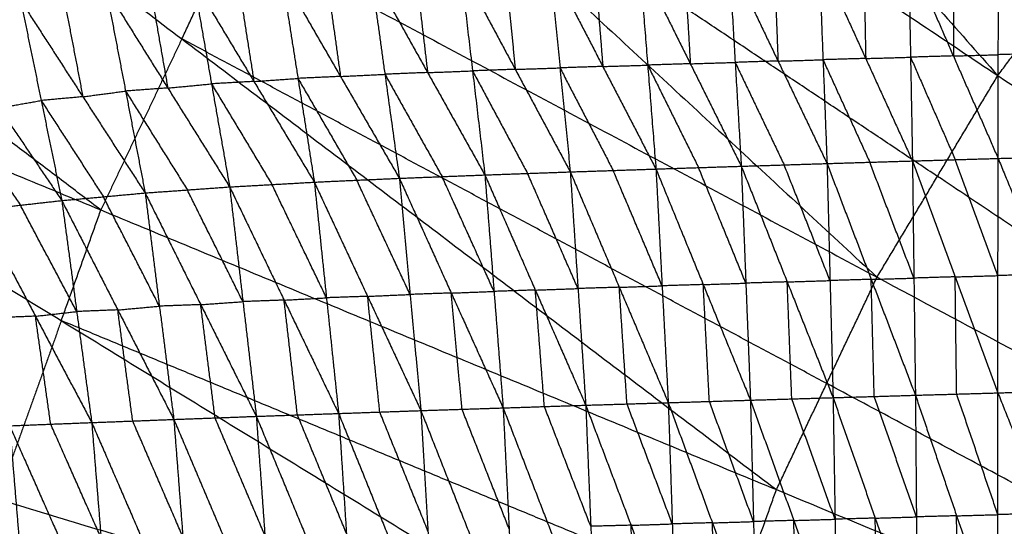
# Model space of a CAD drawing. Header units: millimetres. Extents: x -106 to 110, y -96 to 120.
# Tile 310 of 656: x -31.22 to -20.27, y 21.75 to 27.39. Entities that reach past the tile are written whole.
import ezdxf

# ---------------------------------------------------------------- set-up
doc = ezdxf.new("R2010")
doc.units = ezdxf.units.MM
doc.header["$MEASUREMENT"] = 0
doc.layers.add('Default', color=7, linetype='Continuous', true_color=0x000000)

msp = doc.modelspace()

# ---------------------------------------------------------------- linework, layer by layer
at = {"layer": 'Default'}
for points in [[(-31.359, 39.184, 3.809), (-25.851, 32.974, 3.779), (-20.344, 26.764, 3.749)], [(-33.868, 35.801, 3.809), (-27.778, 30.161, 3.779), (-21.688, 24.52, 3.749)], [(-33.868, 35.801, 3.809), (-27.106, 31.283, 3.779), (-20.344, 26.764, 3.749)], [(-36.034, 32.188, 3.809), (-29.42, 27.172, 3.779), (-22.807, 22.156, 3.749)], [(-36.034, 32.188, 3.809), (-28.861, 28.354, 3.779), (-21.688, 24.52, 3.749)], [(-30.321, 25.268, 3.779), (-33.627, 27.776, 3.794), (-36.934, 30.284, 3.809)], [(-21.016, 25.642, 3.749), (-24.397, 27.901, 3.764), (-27.778, 30.161, 3.779)], [(-20.344, 26.764, 3.749), (-19.564, 27.815, 3.749), (-18.785, 28.865, 3.749)], [(-37.835, 28.381, 3.809), (-30.761, 24.037, 3.779), (-23.688, 19.693, 3.749)], [(-37.835, 28.381, 3.809), (-30.321, 25.268, 3.779), (-22.807, 22.156, 3.749)], [(-29.42, 27.172, 3.779), (-29.141, 27.763, 3.779), (-28.861, 28.354, 3.779)], [(-20.341, 25.842, -1.893), (-20.339, 26.996, -0.935), (-20.337, 28.151, 0.023)], [(-20.337, 28.151, 0.023), (-19.809, 27.011, -0.935), (-19.281, 25.872, -1.894)], [(-23.833, 28.05, 0.03), (-23.799, 27.473, -0.451), (-23.765, 26.895, -0.932)], [(-23.334, 28.065, 0.029), (-23.266, 26.91, -0.933), (-23.198, 25.755, -1.895)], [(-23.334, 28.065, 0.029), (-22.789, 26.925, -0.933), (-22.244, 25.785, -1.894)], [(-22.834, 28.08, 0.028), (-22.812, 27.502, -0.452), (-22.789, 26.925, -0.933)], [(-22.334, 28.094, 0.027), (-22.289, 26.94, -0.934), (-22.244, 25.785, -1.894)], [(-22.334, 28.094, 0.027), (-21.814, 26.954, -0.933), (-21.294, 25.814, -1.893)], [(-21.835, 28.108, 0.026), (-21.825, 27.531, -0.454), (-21.814, 26.954, -0.933)], [(-21.337, 28.123, 0.025), (-21.315, 26.968, -0.934), (-21.294, 25.814, -1.893)], [(-21.337, 28.123, 0.025), (-20.839, 26.982, -0.934), (-20.341, 25.842, -1.893)], [(-20.837, 28.137, 0.024), (-20.838, 27.559, -0.455), (-20.839, 26.982, -0.934)], [(-27.323, 27.936, 0.039), (-27.162, 26.778, -0.918), (-27.001, 25.621, -1.874)], [(-27.323, 27.936, 0.039), (-26.687, 26.797, -0.923), (-26.05, 25.658, -1.885)], [(-26.823, 27.954, 0.037), (-26.755, 27.376, -0.443), (-26.687, 26.797, -0.923)], [(-26.324, 27.973, 0.036), (-26.187, 26.816, -0.925), (-26.05, 25.658, -1.885)], [(-26.324, 27.973, 0.036), (-25.712, 26.833, -0.928), (-25.1, 25.692, -1.891)], [(-25.826, 27.989, 0.035), (-25.769, 27.411, -0.446), (-25.712, 26.833, -0.928)], [(-25.329, 28.005, 0.034), (-25.214, 26.849, -0.929), (-25.1, 25.692, -1.891)], [(-25.329, 28.005, 0.034), (-24.738, 26.865, -0.93), (-24.147, 25.724, -1.894)], [(-24.83, 28.02, 0.032), (-24.784, 27.442, -0.449), (-24.738, 26.865, -0.93)], [(-24.331, 28.036, 0.031), (-24.239, 26.88, -0.932), (-24.147, 25.724, -1.894)], [(-24.331, 28.036, 0.031), (-23.765, 26.895, -0.932), (-23.198, 25.755, -1.895)], [(-29.292, 27.819, 0.044), (-29.091, 26.672, -0.895), (-28.889, 25.525, -1.834)], [(-29.292, 27.819, 0.044), (-28.619, 26.698, -0.907), (-27.947, 25.578, -1.858)], [(-28.801, 27.853, 0.043), (-28.71, 27.276, -0.432), (-28.619, 26.698, -0.907)], [(-28.311, 27.887, 0.042), (-28.129, 26.732, -0.908), (-27.947, 25.578, -1.858)], [(-28.311, 27.887, 0.042), (-27.656, 26.754, -0.916), (-27.001, 25.621, -1.874)], [(-27.817, 27.911, 0.04), (-27.737, 27.333, -0.438), (-27.656, 26.754, -0.916)], [(-30.264, 27.725, 0.047), (-30.046, 26.591, -0.877), (-29.829, 25.458, -1.802)], [(-30.264, 27.725, 0.047), (-29.577, 26.625, -0.893), (-28.889, 25.525, -1.834)], [(-29.778, 27.772, 0.046), (-29.677, 27.198, -0.424), (-29.577, 26.625, -0.893)], [(-31.214, 27.599, 0.05), (-30.985, 26.486, -0.854), (-30.756, 25.373, -1.759)], [(-31.214, 27.599, 0.05), (-30.522, 26.528, -0.876), (-29.829, 25.458, -1.802)], [(-30.739, 27.662, 0.049), (-30.63, 27.095, -0.413), (-30.522, 26.528, -0.876)], [(-32.146, 27.435, 0.053), (-31.451, 26.404, -0.853), (-30.756, 25.373, -1.759)], [(-29.42, 27.172, 3.779), (-29.87, 26.22, 3.779), (-30.321, 25.268, 3.779)], [(-22.248, 23.338, 3.749), (-25.834, 25.255, 3.764), (-29.42, 27.172, 3.779)], [(-21.814, 26.954, -0.933), (-22.051, 26.947, -0.933), (-22.289, 26.94, -0.934)], [(-21.814, 26.954, -0.933), (-21.565, 26.961, -0.934), (-21.315, 26.968, -0.934)], [(-20.839, 26.982, -0.934), (-21.077, 26.975, -0.934), (-21.315, 26.968, -0.934)], [(-21.315, 26.968, -0.934), (-21.067, 26.398, -1.414), (-20.818, 25.828, -1.893)], [(-20.839, 26.982, -0.934), (-20.589, 26.989, -0.934), (-20.339, 26.996, -0.935)], [(-19.809, 27.011, -0.935), (-20.074, 27.004, -0.935), (-20.339, 26.996, -0.935)], [(-25.712, 26.833, -0.928), (-25.949, 26.824, -0.926), (-26.187, 26.816, -0.925)], [(-25.712, 26.833, -0.928), (-25.463, 26.841, -0.928), (-25.214, 26.849, -0.929)], [(-24.738, 26.865, -0.93), (-24.976, 26.857, -0.93), (-25.214, 26.849, -0.929)], [(-25.214, 26.849, -0.929), (-24.919, 26.278, -1.411), (-24.623, 25.708, -1.893)], [(-24.738, 26.865, -0.93), (-24.489, 26.872, -0.931), (-24.239, 26.88, -0.932)], [(-23.765, 26.895, -0.932), (-24.002, 26.888, -0.932), (-24.239, 26.88, -0.932)], [(-24.239, 26.88, -0.932), (-23.956, 26.31, -1.413), (-23.673, 25.74, -1.895)], [(-23.765, 26.895, -0.932), (-23.515, 26.903, -0.932), (-23.266, 26.91, -0.933)], [(-22.789, 26.925, -0.933), (-23.028, 26.918, -0.933), (-23.266, 26.91, -0.933)], [(-23.266, 26.91, -0.933), (-22.994, 26.34, -1.414), (-22.721, 25.77, -1.895)], [(-22.789, 26.925, -0.933), (-22.539, 26.932, -0.933), (-22.289, 26.94, -0.934)], [(-22.289, 26.94, -0.934), (-22.029, 26.37, -1.414), (-21.769, 25.8, -1.894)], [(-28.619, 26.698, -0.907), (-28.374, 26.715, -0.907), (-28.129, 26.732, -0.908)], [(-27.656, 26.754, -0.916), (-27.892, 26.743, -0.912), (-28.129, 26.732, -0.908)], [(-28.129, 26.732, -0.908), (-27.801, 26.166, -1.387), (-27.474, 25.6, -1.866)], [(-27.656, 26.754, -0.916), (-27.409, 26.766, -0.917), (-27.162, 26.778, -0.918)], [(-26.687, 26.797, -0.923), (-26.924, 26.788, -0.92), (-27.162, 26.778, -0.918)], [(-27.162, 26.778, -0.918), (-26.844, 26.209, -1.399), (-26.526, 25.64, -1.88)], [(-26.687, 26.797, -0.923), (-26.437, 26.806, -0.924), (-26.187, 26.816, -0.925)], [(-26.187, 26.816, -0.925), (-25.881, 26.245, -1.406), (-25.575, 25.675, -1.888)], [(-21.688, 24.52, 3.749), (-21.016, 25.642, 3.749), (-20.344, 26.764, 3.749)], [(-20.344, 26.764, 3.749), (-9.262, 19.36, 3.735), (1.819, 11.955, 3.722)], [(-29.577, 26.625, -0.893), (-29.812, 26.608, -0.885), (-30.046, 26.591, -0.877)], [(-29.577, 26.625, -0.893), (-29.334, 26.648, -0.894), (-29.091, 26.672, -0.895)], [(-28.619, 26.698, -0.907), (-28.855, 26.685, -0.901), (-29.091, 26.672, -0.895)], [(-29.091, 26.672, -0.895), (-28.754, 26.112, -1.37), (-28.418, 25.551, -1.846)], [(-30.522, 26.528, -0.876), (-30.753, 26.507, -0.865), (-30.985, 26.486, -0.854)], [(-30.522, 26.528, -0.876), (-30.284, 26.56, -0.876), (-30.046, 26.591, -0.877)], [(-30.046, 26.591, -0.877), (-29.703, 26.041, -1.348), (-29.359, 25.491, -1.818)], [(-31.451, 26.404, -0.853), (-31.218, 26.445, -0.853), (-30.985, 26.486, -0.854)], [(-30.985, 26.486, -0.854), (-30.639, 25.951, -1.317), (-30.293, 25.415, -1.78)], [(-31.911, 26.353, -0.825), (-31.563, 25.837, -1.278), (-31.216, 25.322, -1.731)], [(-20.341, 25.842, -1.893), (-19.811, 25.857, -1.893), (-19.281, 25.872, -1.894)], [(-24.147, 25.724, -1.894), (-23.673, 25.74, -1.895), (-23.198, 25.755, -1.895)], [(-23.147, 24.454, -2.401), (-23.41, 25.097, -2.148), (-23.673, 25.74, -1.895)], [(-23.198, 25.755, -1.895), (-22.721, 25.77, -1.895), (-22.244, 25.785, -1.894)], [(-23.198, 25.755, -1.895), (-23.147, 24.454, -2.401), (-23.096, 23.152, -2.908)], [(-23.198, 25.755, -1.895), (-22.687, 24.468, -2.399), (-22.177, 23.18, -2.903)], [(-22.211, 24.483, -2.398), (-22.466, 25.126, -2.147), (-22.721, 25.77, -1.895)], [(-22.244, 25.785, -1.894), (-21.769, 25.8, -1.894), (-21.294, 25.814, -1.893)], [(-22.244, 25.785, -1.894), (-22.211, 24.483, -2.398), (-22.177, 23.18, -2.903)], [(-22.244, 25.785, -1.894), (-21.753, 24.496, -2.396), (-21.261, 23.207, -2.898)], [(-21.278, 24.51, -2.395), (-21.523, 25.155, -2.145), (-21.769, 25.8, -1.894)], [(-21.294, 25.814, -1.893), (-20.818, 25.828, -1.893), (-20.341, 25.842, -1.893)], [(-21.294, 25.814, -1.893), (-21.278, 24.51, -2.395), (-21.261, 23.207, -2.898)], [(-21.294, 25.814, -1.893), (-20.819, 24.524, -2.394), (-20.344, 23.233, -2.895)], [(-20.343, 24.538, -2.394), (-20.58, 25.183, -2.143), (-20.818, 25.828, -1.893)], [(-20.344, 23.233, -2.895), (-20.343, 24.538, -2.394), (-20.341, 25.842, -1.893)], [(-20.341, 25.842, -1.893), (-19.812, 24.553, -2.394), (-19.283, 23.264, -2.895)], [(-27.001, 25.621, -1.874), (-26.526, 25.64, -1.88), (-26.05, 25.658, -1.885)], [(-25.948, 24.362, -2.397), (-26.237, 25.001, -2.138), (-26.526, 25.64, -1.88)], [(-26.05, 25.658, -1.885), (-25.575, 25.675, -1.888), (-25.1, 25.692, -1.891)], [(-26.05, 25.658, -1.885), (-25.948, 24.362, -2.397), (-25.847, 23.066, -2.908)], [(-26.05, 25.658, -1.885), (-25.489, 24.377, -2.399), (-24.928, 23.096, -2.912)], [(-25.014, 24.394, -2.402), (-25.294, 25.034, -2.145), (-25.575, 25.675, -1.888)], [(-25.1, 25.692, -1.891), (-24.623, 25.708, -1.893), (-24.147, 25.724, -1.894)], [(-25.1, 25.692, -1.891), (-25.014, 24.394, -2.402), (-24.928, 23.096, -2.912)], [(-25.1, 25.692, -1.891), (-24.555, 24.408, -2.401), (-24.01, 23.124, -2.911)], [(-24.079, 24.424, -2.403), (-24.351, 25.066, -2.148), (-24.623, 25.708, -1.893)], [(-24.147, 25.724, -1.894), (-24.079, 24.424, -2.403), (-24.01, 23.124, -2.911)], [(-24.147, 25.724, -1.894), (-23.621, 24.438, -2.401), (-23.096, 23.152, -2.908)], [(-9.935, 18.238, 3.735), (-15.475, 21.94, 3.742), (-21.016, 25.642, 3.749)], [(-29.829, 25.458, -1.802), (-29.359, 25.491, -1.818), (-28.889, 25.525, -1.834)], [(-28.889, 25.525, -1.834), (-28.418, 25.551, -1.846), (-27.947, 25.578, -1.858)], [(-28.889, 25.525, -1.834), (-28.741, 24.248, -2.341), (-28.592, 22.972, -2.849)], [(-28.889, 25.525, -1.834), (-28.283, 24.265, -2.356), (-27.677, 23.004, -2.879)], [(-27.812, 24.291, -2.368), (-28.115, 24.921, -2.107), (-28.418, 25.551, -1.846)], [(-27.947, 25.578, -1.858), (-27.474, 25.6, -1.866), (-27.001, 25.621, -1.874)], [(-27.947, 25.578, -1.858), (-27.812, 24.291, -2.368), (-27.677, 23.004, -2.879)], [(-27.947, 25.578, -1.858), (-27.354, 24.307, -2.378), (-26.762, 23.036, -2.898)], [(-26.881, 24.328, -2.386), (-27.178, 24.964, -2.126), (-27.474, 25.6, -1.866)], [(-27.001, 25.621, -1.874), (-26.881, 24.328, -2.386), (-26.762, 23.036, -2.898)], [(-27.001, 25.621, -1.874), (-26.424, 24.344, -2.391), (-25.847, 23.066, -2.908)], [(-30.756, 25.373, -1.759), (-30.293, 25.415, -1.78), (-29.829, 25.458, -1.802)], [(-29.67, 24.198, -2.304), (-29.981, 24.807, -2.042), (-30.293, 25.415, -1.78)], [(-29.829, 25.458, -1.802), (-29.67, 24.198, -2.304), (-29.51, 22.938, -2.805)], [(-29.829, 25.458, -1.802), (-29.211, 24.215, -2.325), (-28.592, 22.972, -2.849)], [(-28.741, 24.248, -2.341), (-29.05, 24.87, -2.08), (-29.359, 25.491, -1.818)], [(-31.675, 25.27, -1.703), (-31.216, 25.322, -1.731), (-30.756, 25.373, -1.759)], [(-30.59, 24.138, -2.252), (-30.903, 24.73, -1.991), (-31.216, 25.322, -1.731)], [(-30.756, 25.373, -1.759), (-30.59, 24.138, -2.252), (-30.423, 22.903, -2.745)], [(-30.756, 25.373, -1.759), (-30.133, 24.156, -2.282), (-29.51, 22.938, -2.805)], [(-31.675, 25.27, -1.703), (-31.049, 24.086, -2.224), (-30.423, 22.903, -2.745)], [(-30.761, 24.037, 3.779), (-30.541, 24.652, 3.779), (-30.321, 25.268, 3.779)], [(-20.819, 24.524, -2.394), (-20.581, 24.531, -2.394), (-20.343, 24.538, -2.394)], [(-19.812, 24.553, -2.394), (-20.077, 24.545, -2.394), (-20.343, 24.538, -2.394)], [(-24.555, 24.408, -2.401), (-24.317, 24.416, -2.402), (-24.079, 24.424, -2.403)], [(-23.621, 24.438, -2.401), (-23.85, 24.431, -2.402), (-24.079, 24.424, -2.403)], [(-23.621, 24.438, -2.401), (-23.384, 24.446, -2.401), (-23.147, 24.454, -2.401)], [(-23.553, 23.138, -2.91), (-23.587, 23.788, -2.655), (-23.621, 24.438, -2.401)], [(-22.687, 24.468, -2.399), (-22.917, 24.461, -2.4), (-23.147, 24.454, -2.401)], [(-22.807, 22.156, 3.749), (-22.248, 23.338, 3.749), (-21.688, 24.52, 3.749)], [(-22.687, 24.468, -2.399), (-22.449, 24.475, -2.399), (-22.211, 24.483, -2.398)], [(-22.636, 23.166, -2.905), (-22.662, 23.817, -2.652), (-22.687, 24.468, -2.399)], [(-21.753, 24.496, -2.396), (-21.982, 24.489, -2.397), (-22.211, 24.483, -2.398)], [(-21.753, 24.496, -2.396), (-21.515, 24.503, -2.396), (-21.278, 24.51, -2.395)], [(-21.719, 23.193, -2.9), (-21.736, 23.845, -2.648), (-21.753, 24.496, -2.396)], [(-21.688, 24.52, 3.749), (-9.935, 18.238, 3.735), (1.819, 11.955, 3.722)], [(-20.819, 24.524, -2.394), (-21.048, 24.517, -2.395), (-21.278, 24.51, -2.395)], [(-20.802, 23.22, -2.896), (-20.811, 23.872, -2.645), (-20.819, 24.524, -2.394)], [(-39.254, 24.415, 3.809), (-31.789, 20.785, 3.779), (-24.324, 17.155, 3.749)], [(-39.254, 24.415, 3.809), (-31.471, 22.054, 3.779), (-23.688, 19.693, 3.749)], [(-27.354, 24.307, -2.378), (-27.118, 24.318, -2.382), (-26.881, 24.328, -2.386)], [(-26.424, 24.344, -2.391), (-26.653, 24.336, -2.389), (-26.881, 24.328, -2.386)], [(-26.424, 24.344, -2.391), (-26.186, 24.353, -2.394), (-25.948, 24.362, -2.397)], [(-26.304, 23.051, -2.903), (-26.364, 23.697, -2.647), (-26.424, 24.344, -2.391)], [(-25.489, 24.377, -2.399), (-25.719, 24.369, -2.398), (-25.948, 24.362, -2.397)], [(-25.489, 24.377, -2.399), (-25.252, 24.385, -2.4), (-25.014, 24.394, -2.402)], [(-25.388, 23.081, -2.91), (-25.438, 23.729, -2.655), (-25.489, 24.377, -2.399)], [(-24.555, 24.408, -2.401), (-24.784, 24.401, -2.402), (-25.014, 24.394, -2.402)], [(-24.469, 23.11, -2.912), (-24.512, 23.759, -2.657), (-24.555, 24.408, -2.401)], [(-29.211, 24.215, -2.325), (-29.44, 24.206, -2.314), (-29.67, 24.198, -2.304)], [(-29.211, 24.215, -2.325), (-28.976, 24.232, -2.333), (-28.741, 24.248, -2.341)], [(-29.051, 22.955, -2.827), (-29.131, 23.585, -2.576), (-29.211, 24.215, -2.325)], [(-28.283, 24.265, -2.356), (-28.512, 24.257, -2.349), (-28.741, 24.248, -2.341)], [(-28.283, 24.265, -2.356), (-28.048, 24.278, -2.362), (-27.812, 24.291, -2.368)], [(-28.135, 22.988, -2.864), (-28.209, 23.626, -2.61), (-28.283, 24.265, -2.356)], [(-27.354, 24.307, -2.378), (-27.583, 24.299, -2.373), (-27.812, 24.291, -2.368)], [(-27.219, 23.02, -2.888), (-27.287, 23.663, -2.633), (-27.354, 24.307, -2.378)], [(-31.049, 24.086, -2.224), (-30.819, 24.112, -2.238), (-30.59, 24.138, -2.252)], [(-30.133, 24.156, -2.282), (-30.362, 24.147, -2.267), (-30.59, 24.138, -2.252)], [(-30.133, 24.156, -2.282), (-29.901, 24.177, -2.293), (-29.67, 24.198, -2.304)], [(-29.967, 22.92, -2.775), (-30.05, 23.538, -2.529), (-30.133, 24.156, -2.282)], [(-31.049, 24.086, -2.224), (-31.277, 24.077, -2.203), (-31.505, 24.068, -2.183)], [(-30.761, 24.037, 3.779), (-31.116, 23.045, 3.779), (-31.471, 22.054, 3.779)], [(-30.879, 22.885, -2.704), (-30.964, 23.486, -2.464), (-31.049, 24.086, -2.224)], [(-23.247, 20.924, 3.749), (-27.004, 22.48, 3.764), (-30.761, 24.037, 3.779)], [(-10.494, 17.056, 3.735), (-16.371, 20.197, 3.742), (-22.248, 23.338, 3.749)], [(-21.261, 23.207, -2.898), (-20.802, 23.22, -2.896), (-20.344, 23.233, -2.895)], [(-20.344, 21.878, -3.009), (-20.573, 22.549, -2.953), (-20.802, 23.22, -2.896)], [(-20.344, 23.233, -2.895), (-19.813, 23.249, -2.895), (-19.283, 23.264, -2.895)], [(-20.344, 20.523, -3.123), (-20.344, 21.878, -3.009), (-20.344, 23.233, -2.895)], [(-20.344, 23.233, -2.895), (-19.808, 21.894, -3.009), (-19.271, 20.554, -3.123)], [(-24.928, 23.096, -2.912), (-24.469, 23.11, -2.912), (-24.01, 23.124, -2.911)], [(-23.965, 21.775, -3.031), (-24.217, 22.442, -2.971), (-24.469, 23.11, -2.912)], [(-24.01, 23.124, -2.911), (-23.553, 23.138, -2.91), (-23.096, 23.152, -2.908)], [(-24.01, 23.124, -2.911), (-23.965, 21.775, -3.031), (-23.92, 20.425, -3.15)], [(-24.01, 23.124, -2.911), (-23.519, 21.787, -3.027), (-23.028, 20.449, -3.143)], [(-23.062, 21.801, -3.025), (-23.307, 22.469, -2.968), (-23.553, 23.138, -2.91)], [(-23.096, 23.152, -2.908), (-22.636, 23.166, -2.905), (-22.177, 23.18, -2.903)], [(-23.096, 23.152, -2.908), (-23.062, 21.801, -3.025), (-23.028, 20.449, -3.143)], [(-23.096, 23.152, -2.908), (-22.614, 21.813, -3.021), (-22.132, 20.474, -3.135)], [(-22.155, 21.827, -3.019), (-22.395, 22.496, -2.962), (-22.636, 23.166, -2.905)], [(-22.177, 23.18, -2.903), (-21.719, 23.193, -2.9), (-21.261, 23.207, -2.898)], [(-22.177, 23.18, -2.903), (-22.155, 21.827, -3.019), (-22.132, 20.474, -3.135)], [(-22.177, 23.18, -2.903), (-21.708, 21.839, -3.015), (-21.239, 20.498, -3.128)], [(-21.25, 21.853, -3.013), (-21.484, 22.523, -2.956), (-21.719, 23.193, -2.9)], [(-21.261, 23.207, -2.898), (-21.25, 21.853, -3.013), (-21.239, 20.498, -3.128)], [(-21.261, 23.207, -2.898), (-20.803, 21.865, -3.01), (-20.344, 20.523, -3.123)], [(-28.592, 22.972, -2.849), (-28.135, 22.988, -2.864), (-27.677, 23.004, -2.879)], [(-27.677, 23.004, -2.879), (-27.219, 23.02, -2.888), (-26.762, 23.036, -2.898)], [(-27.677, 23.004, -2.879), (-27.59, 21.67, -3.004), (-27.502, 20.336, -3.13)], [(-27.677, 23.004, -2.879), (-27.141, 21.679, -3.013), (-26.605, 20.354, -3.147)], [(-26.683, 21.695, -3.022), (-26.951, 22.357, -2.955), (-27.219, 23.02, -2.888)], [(-26.762, 23.036, -2.898), (-26.304, 23.051, -2.903), (-25.847, 23.066, -2.908)], [(-26.762, 23.036, -2.898), (-26.683, 21.695, -3.022), (-26.605, 20.354, -3.147)], [(-26.762, 23.036, -2.898), (-26.237, 21.706, -3.026), (-25.713, 20.376, -3.154)], [(-25.78, 21.721, -3.031), (-26.042, 22.386, -2.967), (-26.304, 23.051, -2.903)], [(-25.847, 23.066, -2.908), (-25.388, 23.081, -2.91), (-24.928, 23.096, -2.912)], [(-25.847, 23.066, -2.908), (-25.78, 21.721, -3.031), (-25.713, 20.376, -3.154)], [(-25.847, 23.066, -2.908), (-25.332, 21.733, -3.031), (-24.816, 20.401, -3.154)], [(-24.872, 21.748, -3.033), (-25.13, 22.414, -2.972), (-25.388, 23.081, -2.91)], [(-24.928, 23.096, -2.912), (-24.872, 21.748, -3.033), (-24.816, 20.401, -3.154)], [(-24.928, 23.096, -2.912), (-24.424, 21.76, -3.031), (-23.92, 20.425, -3.15)], [(-31.336, 22.867, -2.664), (-30.879, 22.885, -2.704), (-30.423, 22.903, -2.745)], [(-30.423, 22.903, -2.745), (-29.967, 22.92, -2.775), (-29.51, 22.938, -2.805)], [(-30.423, 22.903, -2.745), (-30.319, 21.619, -2.87), (-30.216, 20.336, -2.995)], [(-30.423, 22.903, -2.745), (-29.865, 21.613, -2.901), (-29.307, 20.323, -3.057)], [(-29.409, 21.631, -2.931), (-29.688, 22.275, -2.853), (-29.967, 22.92, -2.775)], [(-29.51, 22.938, -2.805), (-29.051, 22.955, -2.827), (-28.592, 22.972, -2.849)], [(-29.51, 22.938, -2.805), (-29.409, 21.631, -2.931), (-29.307, 20.323, -3.057)], [(-29.51, 22.938, -2.805), (-28.956, 21.631, -2.953), (-28.401, 20.324, -3.101)], [(-28.497, 21.648, -2.975), (-28.774, 22.302, -2.901), (-29.051, 22.955, -2.827)], [(-28.592, 22.972, -2.849), (-28.497, 21.648, -2.975), (-28.401, 20.324, -3.101)], [(-28.592, 22.972, -2.849), (-28.047, 21.654, -2.989), (-27.502, 20.336, -3.13)], [(-27.59, 21.67, -3.004), (-27.862, 22.329, -2.934), (-28.135, 22.988, -2.864)], [(-32.247, 22.833, -2.561), (-31.688, 21.601, -2.735), (-31.129, 20.369, -2.91)], [(-31.336, 22.867, -2.664), (-31.232, 21.618, -2.787), (-31.129, 20.369, -2.91)], [(-31.336, 22.867, -2.664), (-30.776, 21.602, -2.829), (-30.216, 20.336, -2.995)], [(-30.319, 21.619, -2.87), (-30.599, 22.252, -2.787), (-30.879, 22.885, -2.704)], [(-23.688, 19.693, 3.749), (-23.247, 20.924, 3.749), (-22.807, 22.156, 3.749)], [(-22.807, 22.156, 3.749), (-10.494, 17.056, 3.735), (1.819, 11.955, 3.722)], [(-23.519, 21.787, -3.027), (-23.29, 21.794, -3.026), (-23.062, 21.801, -3.025)], [(-22.614, 21.813, -3.021), (-22.838, 21.807, -3.023), (-23.062, 21.801, -3.025)], [(-22.614, 21.813, -3.021), (-22.384, 21.82, -3.02), (-22.155, 21.827, -3.019)], [(-22.58, 20.461, -3.139), (-22.597, 21.137, -3.08), (-22.614, 21.813, -3.021)], [(-21.708, 21.839, -3.015), (-21.931, 21.833, -3.017), (-22.155, 21.827, -3.019)], [(-21.708, 21.839, -3.015), (-21.479, 21.846, -3.014), (-21.25, 21.853, -3.013)], [(-21.685, 20.486, -3.131), (-21.697, 21.163, -3.073), (-21.708, 21.839, -3.015)], [(-20.803, 21.865, -3.01), (-21.026, 21.859, -3.012), (-21.25, 21.853, -3.013)], [(-20.803, 21.865, -3.01), (-20.573, 21.872, -3.01), (-20.344, 21.878, -3.009)], [(-20.791, 20.511, -3.125), (-20.797, 21.188, -3.068), (-20.803, 21.865, -3.01)], [(-19.808, 21.894, -3.009), (-20.076, 21.886, -3.009), (-20.344, 21.878, -3.009)], [(-24.424, 21.76, -3.031), (-24.648, 21.754, -3.032), (-24.872, 21.748, -3.033)], [(-24.424, 21.76, -3.031), (-24.195, 21.767, -3.031), (-23.965, 21.775, -3.031)], [(-24.368, 20.413, -3.152), (-24.396, 21.086, -3.092), (-24.424, 21.76, -3.031)], [(-23.519, 21.787, -3.027), (-23.742, 21.781, -3.029), (-23.965, 21.775, -3.031)], [(-23.474, 20.437, -3.147), (-23.497, 21.112, -3.087), (-23.519, 21.787, -3.027)]]:
    msp.add_open_spline(points, degree=2, dxfattribs=at)

doc.saveas('drawing.dxf')
